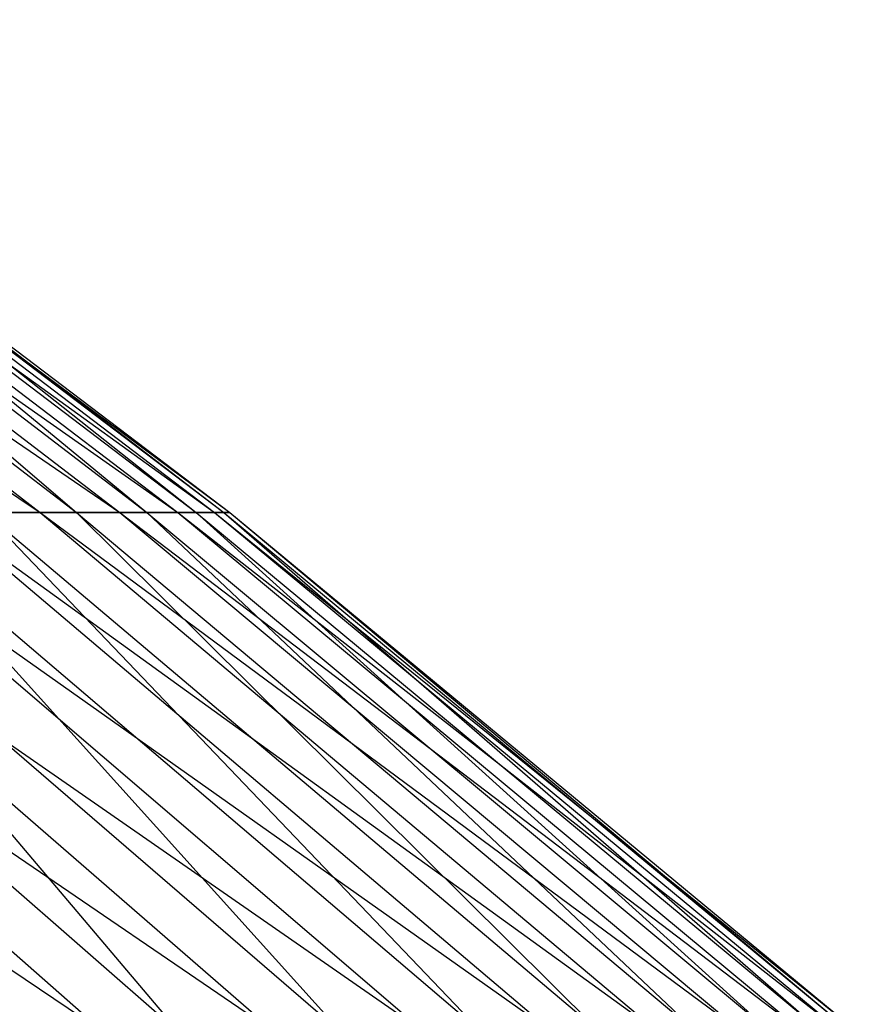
# Model space of a CAD drawing. Extents: x -125 to 125, y -143 to 0.
# Tile 354 of 406: x 36.61 to 39.19, y -37.36 to -34.33. Entities that reach past the tile are written whole.
import ezdxf

# ---------------------------------------------------------------- set-up
doc = ezdxf.new("R2010")
doc.units = 0
doc.header["$LTSCALE"] = 25.4
doc.layers.get('0').update_dxf_attribs({"linetype": 'CONTINUOUS'})

# ---------------------------------------------------------------- blocks, each defined once
blk = doc.blocks.new('NL2500027000_STL_3')
at = {"color": 0}
for p, q in [((34.4088, -34.3282, 7.6861), (36.6729, -35.8473, 6.5824)), ((34.4088, -34.3282, 7.6861), (36.6729, -35.8473, 6.5824)), ((34.7022, -34.3282, 6.2287), (36.9178, -35.8473, 5.0306)), ((34.7022, -34.3282, 6.2287), (36.9178, -35.8473, 5.0306)), ((34.7022, -34.3282, 6.2287), (36.6729, -35.8473, 6.5824)), ((34.7022, -34.3282, 6.2287), (36.6729, -35.8473, 6.5824)), ((34.8078, -34.3282, -5.6084), (36.7846, -35.8473, -5.9269)), ((34.8078, -34.3282, -5.6084), (36.7846, -35.8473, -5.9269)), ((34.9339, -34.3282, 4.7603), (37.0971, -35.8473, 3.4698)), ((34.9339, -34.3282, 4.7603), (37.0971, -35.8473, 3.4698)), ((34.9339, -34.3282, 4.7603), (36.9178, -35.8473, 5.0306)), ((34.9339, -34.3282, 4.7603), (36.9178, -35.8473, 5.0306)), ((35.0133, -34.3282, -4.1361), (36.7846, -35.8473, -5.9269)), ((35.0133, -34.3282, -4.1361), (36.7846, -35.8473, -5.9269)), ((35.0133, -34.3282, -4.1361), (37.0017, -35.8473, -4.371)), ((35.0133, -34.3282, -4.1361), (37.0017, -35.8473, -4.371)), ((35.1035, -34.3282, 3.2833), (37.2104, -35.8473, 1.9028)), ((35.1035, -34.3282, 3.2833), (37.2104, -35.8473, 1.9028)), ((35.1035, -34.3282, 3.2833), (37.0971, -35.8473, 3.4698)), ((35.1035, -34.3282, 3.2833), (37.0971, -35.8473, 3.4698)), ((35.1565, -34.3282, -2.6564), (37.0017, -35.8473, -4.371)), ((35.1565, -34.3282, -2.6564), (37.0017, -35.8473, -4.371)), ((35.1565, -34.3282, -2.6564), (37.1531, -35.8473, -2.8072)), ((35.1565, -34.3282, -2.6564), (37.1531, -35.8473, -2.8072)), ((35.2107, -34.3282, 1.8006), (37.2575, -35.8473, 0.3325)), ((35.2107, -34.3282, 1.8006), (37.2575, -35.8473, 0.3325)), ((35.2107, -34.3282, 1.8006), (37.2104, -35.8473, 1.9028)), ((35.2107, -34.3282, 1.8006), (37.2104, -35.8473, 1.9028)), ((35.2373, -34.3282, -1.1719), (37.1531, -35.8473, -2.8072)), ((35.2373, -34.3282, -1.1719), (37.1531, -35.8473, -2.8072)), ((35.2373, -34.3282, -1.1719), (37.2384, -35.8473, -1.2385)), ((35.2373, -34.3282, -1.1719), (37.2384, -35.8473, -1.2385)), ((35.2554, -34.3282, 0.3146), (37.2384, -35.8473, -1.2385)), ((35.2554, -34.3282, 0.3146), (37.2384, -35.8473, -1.2385)), ((35.2554, -34.3282, 0.3146), (37.2575, -35.8473, 0.3325)), ((35.2554, -34.3282, 0.3146), (37.2575, -35.8473, 0.3325)), ((34.4832, -35.8473, 14.1118), (36.8693, -37.4489, 13.3029)), ((34.4832, -35.8473, 14.1118), (36.8693, -37.4489, 13.3029)), ((35.0474, -35.8473, 12.6456), (37.3974, -37.4489, 11.7368)), ((35.0474, -35.8473, 12.6456), (37.3974, -37.4489, 11.7368)), ((35.0474, -35.8473, 12.6456), (36.8693, -37.4489, 13.3029)), ((35.0474, -35.8473, 12.6456), (36.8693, -37.4489, 13.3029)), ((35.2675, -35.8473, -12.0181), (37.1009, -37.4489, -12.6429)), ((35.2675, -35.8473, -12.0181), (37.1009, -37.4489, -12.6429)), ((35.5494, -35.8473, 11.1569), (37.8589, -37.4489, 10.1499)), ((35.5494, -35.8473, 11.1569), (37.8589, -37.4489, 10.1499)), ((35.5494, -35.8473, 11.1569), (37.3974, -37.4489, 11.7368)), ((35.5494, -35.8473, 11.1569), (37.3974, -37.4489, 11.7368)), ((35.7428, -35.8473, -10.5207), (37.1009, -37.4489, -12.6429)), ((35.7428, -35.8473, -10.5207), (37.1009, -37.4489, -12.6429)), ((35.7428, -35.8473, -10.5207), (37.6009, -37.4489, -11.0676)), ((35.7428, -35.8473, -10.5207), (37.6009, -37.4489, -11.0676)), ((35.9881, -35.8473, 9.6483), (38.2531, -37.4489, 8.5448)), ((35.9881, -35.8473, 9.6483), (38.2531, -37.4489, 8.5448)), ((35.9881, -35.8473, 9.6483), (37.8589, -37.4489, 10.1499)), ((35.9881, -35.8473, 9.6483), (37.8589, -37.4489, 10.1499)), ((36.1545, -35.8473, -9.0045), (37.6009, -37.4489, -11.0676)), ((36.1545, -35.8473, -9.0045), (37.6009, -37.4489, -11.0676)), ((36.1545, -35.8473, -9.0045), (38.034, -37.4489, -9.4726)), ((36.1545, -35.8473, -9.0045), (38.034, -37.4489, -9.4726)), ((36.3628, -35.8473, 8.1226), (36.6729, -35.8473, 6.5824)), ((36.3628, -35.8473, 8.1226), (36.6729, -35.8473, 6.5824)), ((36.3628, -35.8473, 8.1226), (38.5793, -37.4489, 6.9246)), ((36.3628, -35.8473, 8.1226), (38.5793, -37.4489, 6.9246)), ((36.3628, -35.8473, 8.1226), (38.2531, -37.4489, 8.5448)), ((36.3628, -35.8473, 8.1226), (38.2531, -37.4489, 8.5448)), ((36.7846, -35.8473, -5.9269), (36.502, -35.8473, -7.4724)), ((36.502, -35.8473, -7.4724), (38.034, -37.4489, -9.4726)), ((36.502, -35.8473, -7.4724), (38.034, -37.4489, -9.4726)), ((36.502, -35.8473, -7.4724), (38.3995, -37.4489, -7.8608)), ((36.502, -35.8473, -7.4724), (38.3995, -37.4489, -7.8608)), ((36.7846, -35.8473, -5.9269), (36.502, -35.8473, -7.4724)), ((36.6729, -35.8473, 6.5824), (36.9178, -35.8473, 5.0306)), ((36.6729, -35.8473, 6.5824), (36.9178, -35.8473, 5.0306)), ((36.6729, -35.8473, 6.5824), (38.837, -37.4489, 5.2921)), ((36.6729, -35.8473, 6.5824), (38.837, -37.4489, 5.2921)), ((36.6729, -35.8473, 6.5824), (38.5793, -37.4489, 6.9246)), ((36.6729, -35.8473, 6.5824), (38.5793, -37.4489, 6.9246)), ((37.0017, -35.8473, -4.371), (36.7846, -35.8473, -5.9269)), ((36.7846, -35.8473, -5.9269), (38.3995, -37.4489, -7.8608)), ((36.7846, -35.8473, -5.9269), (38.3995, -37.4489, -7.8608)), ((36.7846, -35.8473, -5.9269), (38.6968, -37.4489, -6.2351)), ((36.7846, -35.8473, -5.9269), (38.6968, -37.4489, -6.2351)), ((37.0017, -35.8473, -4.371), (36.7846, -35.8473, -5.9269)), ((36.9178, -35.8473, 5.0306), (37.0971, -35.8473, 3.4698)), ((36.9178, -35.8473, 5.0306), (37.0971, -35.8473, 3.4698)), ((36.9178, -35.8473, 5.0306), (39.0255, -37.4489, 3.6502)), ((36.9178, -35.8473, 5.0306), (39.0255, -37.4489, 3.6502)), ((36.9178, -35.8473, 5.0306), (38.837, -37.4489, 5.2921)), ((36.9178, -35.8473, 5.0306), (38.837, -37.4489, 5.2921)), ((37.1531, -35.8473, -2.8072), (37.0017, -35.8473, -4.371)), ((37.0017, -35.8473, -4.371), (38.6968, -37.4489, -6.2351)), ((37.0017, -35.8473, -4.371), (38.6968, -37.4489, -6.2351)), ((37.0017, -35.8473, -4.371), (38.9252, -37.4489, -4.5982)), ((37.0017, -35.8473, -4.371), (38.9252, -37.4489, -4.5982)), ((37.1531, -35.8473, -2.8072), (37.0017, -35.8473, -4.371)), ((37.0971, -35.8473, 3.4698), (37.2104, -35.8473, 1.9028)), ((37.0971, -35.8473, 3.4698), (37.2104, -35.8473, 1.9028)), ((37.0971, -35.8473, 3.4698), (39.1447, -37.4489, 2.0017)), ((37.0971, -35.8473, 3.4698), (39.1447, -37.4489, 2.0017)), ((37.0971, -35.8473, 3.4698), (39.0255, -37.4489, 3.6502)), ((37.0971, -35.8473, 3.4698), (39.0255, -37.4489, 3.6502)), ((37.2384, -35.8473, -1.2385), (37.1531, -35.8473, -2.8072)), ((37.1531, -35.8473, -2.8072), (38.9252, -37.4489, -4.5982)), ((37.1531, -35.8473, -2.8072), (38.9252, -37.4489, -4.5982)), ((37.1531, -35.8473, -2.8072), (39.0845, -37.4489, -2.9531)), ((37.1531, -35.8473, -2.8072), (39.0845, -37.4489, -2.9531)), ((37.2384, -35.8473, -1.2385), (37.1531, -35.8473, -2.8072)), ((37.2104, -35.8473, 1.9028), (37.2575, -35.8473, 0.3325)), ((37.2104, -35.8473, 1.9028), (37.2575, -35.8473, 0.3325)), ((37.2104, -35.8473, 1.9028), (39.1943, -37.4489, 0.3498)), ((37.2104, -35.8473, 1.9028), (39.1943, -37.4489, 0.3498)), ((37.2104, -35.8473, 1.9028), (39.1447, -37.4489, 2.0017)), ((37.2104, -35.8473, 1.9028), (39.1447, -37.4489, 2.0017)), ((37.2575, -35.8473, 0.3325), (37.2384, -35.8473, -1.2385)), ((37.2384, -35.8473, -1.2385), (39.0845, -37.4489, -2.9531)), ((37.2384, -35.8473, -1.2385), (39.0845, -37.4489, -2.9531)), ((37.2384, -35.8473, -1.2385), (39.1742, -37.4489, -1.3029)), ((37.2384, -35.8473, -1.2385), (39.1742, -37.4489, -1.3029)), ((37.2575, -35.8473, 0.3325), (37.2384, -35.8473, -1.2385)), ((37.2575, -35.8473, 0.3325), (39.1742, -37.4489, -1.3029)), ((37.2575, -35.8473, 0.3325), (39.1742, -37.4489, -1.3029)), ((37.2575, -35.8473, 0.3325), (39.1943, -37.4489, 0.3498)), ((37.2575, -35.8473, 0.3325), (39.1943, -37.4489, 0.3498))]:
    blk.add_line(p, q, dxfattribs=at)

msp = doc.modelspace()

# ---------------------------------------------------------------- block references
at = {"color": 253}
msp.add_blockref('NL2500027000_STL_3', (0, 0), dxfattribs=at)

doc.saveas('drawing.dxf')
